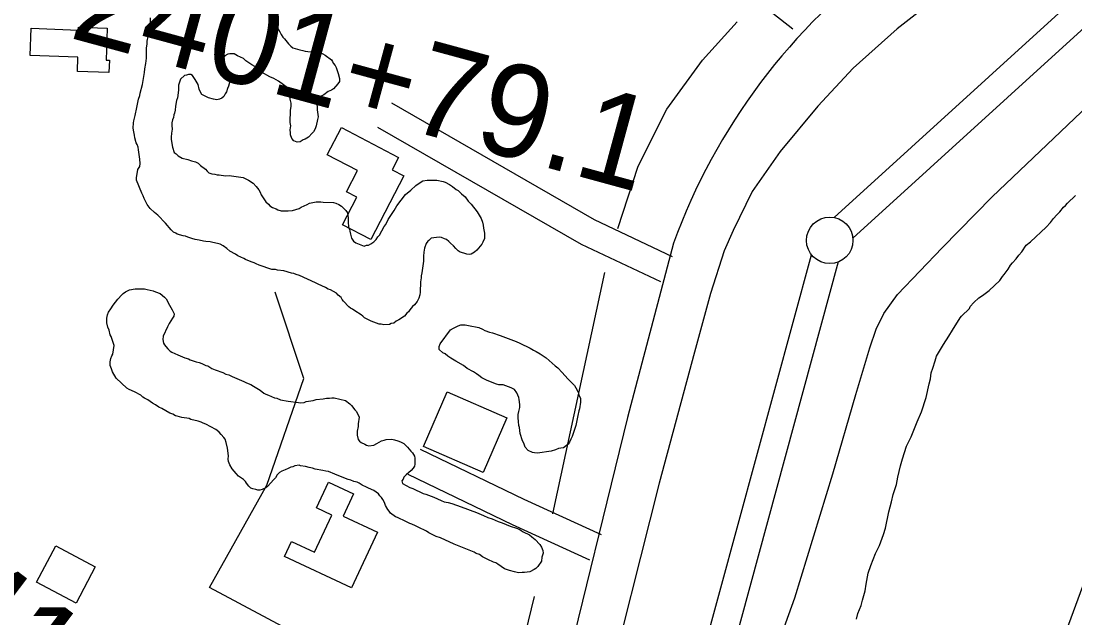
# Model space of a CAD drawing. Extents: x 3250478 to 3288318, y 788638 to 816472.
# Drawn here: x 3272554 to 3273689, y 797655 to 798297 of the extents above; entities that cross this region are included whole.
import ezdxf

# ---------------------------------------------------------------- set-up
doc = ezdxf.new("R2010")
doc.units = 0
for name, color, linetype in [('V-BLDG-OTLN', 7, 'Continuous'), ('V-LEVE-TOET', 7, 'Continuous'), ('V-ROAD-CNTR', 7, 'Continuous'), ('V-SITE-VEGE', 7, 'Continuous'), ('V-SURV-IDEN', 7, 'Continuous'), ('V-SURV-LINE', 7, 'Continuous'), ('V-TOPO-SHOR', 7, 'Continuous')]:
    doc.layers.add(name, color=color, linetype=linetype)

msp = doc.modelspace()

# ---------------------------------------------------------------- linework, layer by layer
at = {"layer": 'V-BLDG-OTLN'}
for points in [[(3272564, 798259.8), (3272565.1, 798289), (3272616.2, 798287.1), (3272616.3, 798290.2), (3272647, 798289), (3272645.8, 798254.8), (3272649.4, 798254.6), (3272648.9, 798241.3), (3272614.9, 798242.6), (3272615.5, 798257.9)], [(3272899.2, 798182.1), (3272960.8, 798150), (3272953.8, 798136.7), (3272966.5, 798130.1), (3272930.8, 798061.6), (3272900.4, 798077.4), (3272915.9, 798107.1), (3272904.5, 798113.1), (3272916.4, 798135.9), (3272883.9, 798152.8)], [(3273013.1, 797897.9), (3273077.4, 797869.8), (3273051.8, 797811.1), (3272987.5, 797839.2)], [(3272901.1, 797764.2), (3272938.1, 797746.9), (3272910.1, 797686.9), (3272837.8, 797720.6), (3272845.4, 797736.9), (3272870.2, 797725.3), (3272888.8, 797765.3), (3272872.5, 797772.9), (3272885.4, 797800.6), (3272912.3, 797788.1)], [(3272613.7, 797670.5), (3272571, 797693), (3272591.6, 797732), (3272634.2, 797709.5)]]:
    msp.add_lwpolyline(points, close=True, dxfattribs=at)
at = {"layer": 'V-LEVE-TOET'}
for points in [[(3273712.2, 798465.4), (3273664.3, 798422), (3273594.3, 798363.9), (3273497.6, 798288.4), (3273450.2, 798246), (3273412.1, 798205.3), (3273371.5, 798156.5), (3273341.3, 798113.5), (3273320.8, 798071.4), (3273311.2, 798049.7), (3273296.6, 798003.8), (3273279.2, 797940.5), (3273241.4, 797799.7), (3273180.6, 797559.5)], [(3273348.5, 797568.5), (3273387.3, 797676.3), (3273428.3, 797809.7), (3273453, 797894.8), (3273468.2, 797945.1), (3273474.9, 797965.2), (3273483, 797982), (3273497.9, 798002.6), (3273545.8, 798052.7), (3273599.8, 798107.6), (3273703.1, 798205.9)]]:
    msp.add_lwpolyline(points, dxfattribs=at)
at = {"layer": 'V-ROAD-CNTR'}
for points in [[(3273385.3, 798288.1), (3273355.5, 798311.3), (3273330.2, 798325.3), (3273284.9, 798341.6), (3273177.9, 798374.2), (3272942.7, 798448.1), (3272792.2, 798491.7)], [(3273255.7, 798043.2), (3273171.5, 798082.8), (3272953.4, 798208.3)], [(3273243, 798016.1), (3273157.6, 798056.2), (3272938.5, 798182.3)], [(3273256.8, 798057.7), (3273207.2, 797870.4), (3273136.3, 797581.8), (3273115.1, 797487.2)], [(3273179, 797743.9), (3273096.1, 797781.9), (3272984.3, 797835.9)], [(3273166.6, 797716.7), (3273083.3, 797754.7), (3272971.2, 797808.9)]]:
    msp.add_lwpolyline(points, dxfattribs=at)
msp.add_arc((3273877.9, 797833.3), 660.4, 125.8909, 160.1378, dxfattribs=at)
at = {"layer": 'V-SITE-VEGE'}
for points in [[(3272924.1, 797977.4), (3272922.4, 797979.2), (3272920.4, 797980.6), (3272913.6, 797985), (3272911.2, 797986.8), (3272908.8, 797987.9), (3272907.2, 797989.4), (3272901.5, 797995.4), (3272900.1, 797997.2), (3272898.8, 797999.3), (3272895.8, 798001.8), (3272893.8, 798004), (3272887.3, 798007.7), (3272884.9, 798008.4), (3272881.9, 798010.2), (3272874, 798013.6), (3272871.3, 798015.1), (3272853.9, 798022.9), (3272850.5, 798024.1), (3272847.8, 798025.2), (3272845.4, 798025.6), (3272837.1, 798027.9), (3272830.2, 798028.9), (3272828.2, 798029.3), (3272824.4, 798029.4), (3272810.7, 798034), (3272807.3, 798035.5), (3272805.2, 798036.6), (3272802.2, 798037.7), (3272796, 798040.3), (3272794, 798041.4), (3272790.9, 798042.6), (3272787.5, 798044.1), (3272785.1, 798045.9), (3272779, 798049.2), (3272776, 798052), (3272771.9, 798054.9), (3272768.5, 798056.8), (3272765.8, 798057.6), (3272760.6, 798058.4), (3272757.9, 798059.2), (3272753.4, 798059.7), (3272750.6, 798059.8), (3272746.2, 798061), (3272741.7, 798061.8), (3272738.3, 798062.9), (3272733.8, 798064.1), (3272731.5, 798065.2), (3272728.7, 798065.7), (3272722.5, 798067.6), (3272720.8, 798068.7), (3272718.5, 798069.8), (3272715.8, 798072), (3272709.8, 798079.4), (3272701.7, 798088), (3272698, 798090.9), (3272693.3, 798095.2), (3272690, 798099.4), (3272686.7, 798105.8), (3272685.8, 798108.6), (3272684.5, 798111.4), (3272678.7, 798125.4), (3272678.5, 798128.2), (3272680.1, 798137.1), (3272682, 798140.2), (3272682.4, 798143.6), (3272682.2, 798148.1), (3272680.8, 798158.2), (3272680.2, 798161), (3272679.3, 798163.8), (3272678.3, 798165.9), (3272676.7, 798171.1), (3272676.5, 798173.9), (3272675.6, 798177.4), (3272675, 798181.6), (3272675.2, 798187.4), (3272675.6, 798189.5), (3272677.2, 798195), (3272678.8, 798203.9), (3272680.8, 798212.8), (3272682, 798216.6), (3272682.4, 798219), (3272685.2, 798228.6), (3272687.3, 798241.3), (3272687.4, 798245.2), (3272688.6, 798251), (3272689.2, 798256.9), (3272689.5, 798267.9), (3272690, 798271.7), (3272690.1, 798275.2), (3272691, 798280), (3272691.8, 798283.4), (3272692.3, 798288.6), (3272693, 798290.6), (3272693.6, 798296.5), (3272693.7, 798300.3)], [(3272826.1, 798297.8), (3272828.1, 798294.6), (3272829.4, 798292.1), (3272830, 798290), (3272833, 798285.1), (3272834.2, 798282.3), (3272836.2, 798279.5), (3272837.9, 798277.7), (3272842.2, 798272.3), (3272844.6, 798269.8), (3272846.9, 798268), (3272854.5, 798265.7), (3272857.6, 798264.9), (3272860, 798264.5), (3272863.1, 798264.1), (3272874.1, 798263.7), (3272876.5, 798262.9), (3272881.6, 798260), (3272888.4, 798255), (3272889.7, 798253.2), (3272890.3, 798251.4), (3272892.3, 798248.9), (3272893.6, 798246.8), (3272895.8, 798240.2), (3272897.1, 798235), (3272897, 798231.8), (3272895.5, 798229.1), (3272890.5, 798223.7), (3272888.4, 798222.4), (3272884.9, 798220.8), (3272880.2, 798217.5), (3272875.7, 798215.2), (3272874.2, 798213.5), (3272872.7, 798210.1), (3272873.1, 798201.1), (3272874, 798193.8), (3272873.5, 798190.7), (3272871.9, 798183.9), (3272870.8, 798180.8), (3272869.3, 798177.7), (3272867.8, 798176), (3272863.6, 798172), (3272860, 798169.7), (3272857.9, 798168.8), (3272854.7, 798166.8), (3272851.6, 798166.5), (3272847.9, 798168), (3272845.9, 798170.5), (3272844.3, 798174.4), (3272844.3, 798176.5), (3272844.1, 798179.6), (3272844.6, 798184.1), (3272844, 798187.5), (3272844.4, 798200.7), (3272845.2, 798204.8), (3272845, 798208.3), (3272844.1, 798212.8), (3272843.9, 798217.3), (3272843.3, 798220.1), (3272839.7, 798226.1), (3272837, 798228.2), (3272831.3, 798232.2), (3272826.5, 798234.8), (3272822.1, 798236.7), (3272813.2, 798241.8), (3272810.2, 798244), (3272805.8, 798247.9), (3272802.8, 798249.7)], [(3272802.8, 798249.7), (3272796.3, 798254.1), (3272793.6, 798256.3), (3272787.2, 798259.2), (3272783.8, 798261.4), (3272778.9, 798261.6), (3272776.8, 798261), (3272773.7, 798259.3), (3272772.6, 798258), (3272771.5, 798255.9), (3272771.7, 798253.5), (3272772.7, 798249.7), (3272773.9, 798246.2), (3272775.6, 798243), (3272777.8, 798237.4), (3272778.6, 798230.5), (3272777.8, 798226.7), (3272776.7, 798224.3), (3272775.5, 798220.5), (3272774.1, 798218.5), (3272772.6, 798215.4), (3272770.5, 798213.8), (3272768, 798212.8), (3272764.9, 798211.9), (3272761.4, 798212.7), (3272756, 798214.2), (3272748.8, 798217.9), (3272747.5, 798220.4), (3272746.2, 798223.5), (3272745, 798228.4), (3272741.7, 798233.7), (3272738.7, 798238), (3272737, 798239.1), (3272734.6, 798239.1), (3272732.5, 798238.5), (3272730.1, 798238.2), (3272725.8, 798234.2), (3272723.9, 798227.7), (3272723.7, 798222.5), (3272722.8, 798214.3), (3272721.6, 798211.2), (3272720.7, 798205.3), (3272720.2, 798200.9), (3272719.5, 798197.8), (3272718.7, 798195.7), (3272718.3, 798193), (3272717.5, 798190.6), (3272716.7, 798187.1), (3272716.6, 798184.4), (3272716.8, 798180.6), (3272716.7, 798178.1), (3272716.3, 798176.1), (3272715.9, 798171.9), (3272715.8, 798169.2), (3272717.2, 798161.2), (3272719.1, 798155.2), (3272721.2, 798153.8), (3272723.5, 798151.6), (3272727.6, 798149.4), (3272733.8, 798147.8), (3272737.9, 798146.3), (3272742, 798145.2), (3272745, 798143.7), (3272747.4, 798141.2), (3272752.8, 798137.5), (3272754.8, 798135.1), (3272756.5, 798133.6), (3272759.6, 798132.5), (3272763, 798132), (3272765.4, 798131.3), (3272767.5, 798131.2), (3272774.4, 798130.3), (3272778.5, 798130.5), (3272780.9, 798130.4), (3272793.3, 798128.3), (3272799.1, 798125.7), (3272804.2, 798122.4), (3272807.5, 798118.8), (3272810.2, 798115.3), (3272811.8, 798112.5), (3272812.8, 798109.7), (3272817.7, 798102.2), (3272820.8, 798099.7), (3272822.1, 798098), (3272825.1, 798096.1), (3272828.9, 798094.6), (3272830.9, 798093.5), (3272834.4, 798092.7), (3272836.8, 798092.6), (3272842, 798092.5), (3272846.5, 798093), (3272853.8, 798095.2), (3272855.9, 798096.5), (3272862.3, 798099.4), (3272864.7, 798100.7), (3272872, 798102.2), (3272876.9, 798102.4), (3272879.6, 798102), (3272890.7, 798101.6), (3272893.1, 798100.9), (3272896.5, 798099.4)], [(3272896.5, 798099.4), (3272899.2, 798097.6), (3272901.9, 798095), (3272903.9, 798092.9), (3272905.6, 798090.4), (3272906.4, 798085.2), (3272906.3, 798081.1), (3272906.8, 798074.5), (3272907.8, 798072.7), (3272908.4, 798070.6), (3272909, 798067.5), (3272910.2, 798063), (3272912.2, 798059.8), (3272914.6, 798058.3), (3272923.8, 798054.6), (3272926.2, 798055.5), (3272928.3, 798055.8), (3272930.8, 798057.1), (3272934, 798059.1), (3272936.5, 798061.8), (3272938.3, 798064.5), (3272940.1, 798066.5), (3272945.2, 798075.7), (3272947, 798078), (3272949.6, 798083.1), (3272955.8, 798093), (3272958.7, 798098.1), (3272968.1, 798110.2), (3272973.8, 798114.9), (3272979.2, 798119.9), (3272985.2, 798123.8), (3272986.9, 798124.8), (3272991.4, 798125.7), (3273001.8, 798125.4), (3273008.7, 798124.1), (3273010.7, 798123.4), (3273015.5, 798120.8), (3273018.9, 798118.6), (3273022.6, 798115.7), (3273025, 798114.3), (3273028.3, 798110.7), (3273032.4, 798107.5), (3273035.7, 798102.9), (3273038.7, 798099.6), (3273045.3, 798091.5), (3273049.6, 798084.4), (3273051.2, 798080.2), (3273051.8, 798077.1), (3273052, 798074), (3273053.3, 798068.4), (3273053.1, 798062.9), (3273051.6, 798058.8), (3273050.5, 798056.7), (3273045.1, 798050.3), (3273042.6, 798048), (3273039, 798046), (3273037, 798045.7), (3273034.2, 798045.8), (3273031.1, 798047), (3273027, 798048.1), (3273025, 798049.6), (3273022.3, 798052.1), (3273020, 798054.9), (3273016.6, 798057.8), (3273014.9, 798059.6), (3273012.2, 798061.8), (3273010.2, 798062.5), (3273007.1, 798064), (3273004.4, 798064.4), (3272995.7, 798063), (3272993.2, 798060.6), (3272992.1, 798060), (3272990.3, 798057.3), (3272988.7, 798052.5), (3272987.9, 798048), (3272987.4, 798043.9), (3272987.6, 798038.3), (3272985.8, 798025.9), (3272985, 798022.5), (3272985, 798020.4), (3272984.5, 798016.3), (3272984.1, 798005.2), (3272983.7, 798002.1), (3272982.5, 797998.7), (3272980.7, 797995), (3272977.8, 797991.3), (3272975.7, 797989.6), (3272972.8, 797986.2), (3272971.3, 797983.9), (3272969.5, 797982.5), (3272967, 797979.1), (3272961, 797975.2), (3272958.2, 797973.9), (3272955.7, 797971.9), (3272952.6, 797971.3), (3272950.8, 797970.3), (3272944.9, 797969.8), (3272941.8, 797970.6), (3272939.8, 797970.7), (3272931.2, 797973.7), (3272924.1, 797977.4)], [(3273453.7, 797653.1), (3273455.2, 797659.5), (3273458.7, 797667.9), (3273460.2, 797673.6), (3273463.1, 797683.9), (3273464, 797691), (3273466.3, 797702.6), (3273469.2, 797710.9), (3273474.1, 797723.8), (3273478.3, 797732.7), (3273482.6, 797744.2), (3273484.8, 797751.3), (3273488.6, 797768.7), (3273491.5, 797779.6), (3273493, 797787.3), (3273496.6, 797798.2), (3273498.2, 797806), (3273501.2, 797818.2), (3273503.4, 797825.9), (3273507.7, 797839.4), (3273512.5, 797849.6), (3273518.9, 797865.6), (3273523.8, 797876.4), (3273528.8, 797891.8), (3273531.9, 797906.6), (3273533.3, 797911.8), (3273534.2, 797918.2), (3273535.7, 797923.4), (3273538.5, 797931.1), (3273540, 797936.2), (3273547.5, 797948.9), (3273553, 797957.8), (3273557.1, 797964.2), (3273565.3, 797977.5), (3273566.6, 797979.4), (3273575.3, 797987.6), (3273576, 797989.5), (3273580.1, 797993.9), (3273585.4, 797998.9), (3273589.4, 798001.4), (3273596.7, 798007), (3273608.1, 798017.6), (3273610.8, 798022.1), (3273612.8, 798024), (3273616.9, 798029.7), (3273619.6, 798034.1), (3273621.6, 798036.6), (3273625.7, 798041.1), (3273628.4, 798044.9), (3273631.7, 798048.6), (3273636.5, 798055.6), (3273641.2, 798059.4), (3273657.9, 798075), (3273662.6, 798080.1), (3273665.9, 798084.5), (3273669.3, 798088.3), (3273672.7, 798091.4), (3273676.7, 798096.5), (3273678.7, 798098.3), (3273680.7, 798100.9), (3273689.4, 798109)], [(3272668.1, 797901.9), (3272656.7, 797912.7), (3272652.7, 797919.4), (3272651.8, 797922.5), (3272650.2, 797926), (3272650.3, 797930.2), (3272650.8, 797933.6), (3272651.9, 797936.4), (3272653, 797938.4), (3272654.7, 797947.7), (3272653.4, 797950.8), (3272652.5, 797954), (3272651.2, 797957.5), (3272650.2, 797959.2), (3272649, 797964.1), (3272647.7, 797967.3), (3272646.8, 797972.1), (3272646.6, 797974.9), (3272646.6, 797977), (3272647.4, 797980.8), (3272648.6, 797983.5), (3272650.8, 797987.2), (3272653.3, 797991), (3272658.4, 797997.4), (3272662.7, 798002.1), (3272664.4, 798003.7), (3272666.9, 798005.4), (3272671.1, 798007.7), (3272677, 798008.5), (3272681.6, 798008.7), (3272687.1, 798008.6), (3272690.2, 798007.8), (3272696.7, 798006.5), (3272699.1, 798005.4), (3272704.2, 798003.5), (3272708.9, 797999.6), (3272710.6, 797997.8), (3272714.2, 797991.1), (3272717.1, 797986.1), (3272719.1, 797981.9), (3272718.7, 797979.2), (3272717.2, 797977.1), (3272713.6, 797971.4), (3272712.1, 797967.6), (3272707.2, 797957.8), (3272706.8, 797954.3), (3272707.7, 797950.1), (3272708.7, 797948.4), (3272710.3, 797946.6), (3272712.3, 797944.1), (3272715, 797941.6), (3272716.7, 797940.5), (3272723.2, 797937.5), (3272730.7, 797934.5), (3272734.5, 797933.3), (3272736.5, 797932.2), (3272742.7, 797930.3), (3272746.1, 797929.5), (3272748.8, 797928.4), (3272753.3, 797926.2), (3272755.3, 797925.8), (3272759.7, 797922.9), (3272763.1, 797921.4), (3272771.4, 797918.7), (3272774.8, 797916.8), (3272777.9, 797916), (3272781.6, 797914.2), (3272789.1, 797911.2), (3272794.2, 797908.9), (3272796.9, 797907.5), (3272801.7, 797905.6), (3272804.4, 797904.1), (3272811.6, 797899.7), (3272815.6, 797896.5), (3272817.7, 797895.4), (3272820.7, 797894.3), (3272827.2, 797891.3), (3272829.6, 797890.9), (3272833.7, 797889.3), (3272842, 797887.7), (3272853, 797886.3), (3272855.1, 797885.9), (3272859.2, 797886.4)], [(3273001.3, 797742.1), (3272993.4, 797746.2), (3272990.7, 797748), (3272981.9, 797752.4), (3272978.8, 797753.6), (3272975, 797755.4), (3272973, 797756.2), (3272966.5, 797759.5), (3272961.7, 797761.4), (3272959.7, 797762.5), (3272957.3, 797763.3), (3272952.2, 797767.2), (3272950.6, 797769.4), (3272949.3, 797771.1), (3272946.6, 797775.7), (3272945.4, 797778.9), (3272943.7, 797782), (3272942.4, 797784.1), (3272940.7, 797785.9), (3272939.1, 797788.1), (3272936.7, 797789.9), (3272934, 797791.7), (3272928.2, 797794.3), (3272926.2, 797795.4), (3272921.4, 797797.3), (3272918.3, 797799.5), (3272916, 797800.6), (3272912.5, 797801.4), (3272909.5, 797802.9), (3272906.4, 797803.6), (3272901.9, 797805.5), (3272892, 797809.3), (3272885.2, 797812.3), (3272882.4, 797812.4), (3272879, 797813.2), (3272871.1, 797814.5), (3272868, 797815.6), (3272864.6, 797816.4), (3272860.5, 797817.6), (3272855.3, 797818.4), (3272853.6, 797818.8), (3272849.1, 797818.3), (3272847, 797817.3), (3272844.9, 797816.7), (3272841.7, 797815.4), (3272838.6, 797813.8), (3272835.1, 797812.5), (3272832.6, 797810.9), (3272830.1, 797808.5), (3272828.3, 797805.5), (3272826.5, 797803.4), (3272819.7, 797796.1), (3272817.9, 797794.7), (3272814, 797792.8), (3272811.2, 797792.2), (3272809.2, 797792.2), (3272807.1, 797792.7), (3272803.7, 797793.5), (3272801.6, 797794.2), (3272799.6, 797796.4), (3272796.9, 797799.6), (3272796, 797801.3), (3272793.9, 797803.5), (3272788.5, 797807.1), (3272785.9, 797809.9), (3272783.9, 797812.4), (3272781.5, 797814.9), (3272778.9, 797819.2), (3272777.6, 797823), (3272777.4, 797825.4), (3272777.5, 797828.9), (3272776.7, 797837.2), (3272775.2, 797843.5), (3272773.9, 797847), (3272772.6, 797848.8), (3272769.9, 797852), (3272767.6, 797854.5), (3272765.6, 797856.3), (3272763.9, 797857.3), (3272753.3, 797862.9), (3272750.2, 797864), (3272748.2, 797865.1), (3272745.1, 797866.2), (3272737.2, 797868.2), (3272735.2, 797869), (3272727.3, 797870.3), (3272722.5, 797871.8), (3272720.4, 797872.2), (3272717.7, 797873.7), (3272714.6, 797874.8), (3272705.8, 797880), (3272702.7, 797881.4), (3272699, 797884), (3272695.9, 797885.5), (3272690.8, 797889.1), (3272687.1, 797890.9), (3272685.4, 797892), (3272683.1, 797894.2), (3272676.3, 797897.9), (3272670.8, 797900.5), (3272668.1, 797901.9)], [(3272859.2, 797886.4), (3272861.3, 797887.4), (3272868.6, 797888.6), (3272872.1, 797889.5), (3272879.4, 797890.3), (3272883.2, 797891.2), (3272886.4, 797891.1), (3272888.8, 797891.4), (3272891.5, 797891.3), (3272903.6, 797888.5), (3272908.3, 797884.9), (3272910, 797883.1), (3272913.6, 797878.5), (3272915.3, 797876.7), (3272918.2, 797870.7), (3272917.3, 797863.5), (3272917.2, 797860.4), (3272916.3, 797855.6), (3272916.2, 797851.1), (3272917.1, 797846.5), (3272918.8, 797844.8), (3272920.4, 797843.3), (3272924.5, 797841.5), (3272926.2, 797840.4), (3272928.6, 797839.9), (3272934.2, 797840.5), (3272937.4, 797842.1), (3272942.3, 797845), (3272945.1, 797846), (3272947.5, 797846.6), (3272953.4, 797847.1), (3272956.5, 797846.3), (3272959.9, 797845.2), (3272962.7, 797844), (3272966.4, 797842.2), (3272968.1, 797840.4), (3272970.4, 797838.2), (3272973.8, 797834), (3272975.8, 797832.2), (3272977.7, 797828.7), (3272978.4, 797826.6), (3272978.2, 797820), (3272977.7, 797818), (3272976.6, 797815.9), (3272974.1, 797813.2), (3272968.8, 797808.6), (3272966.3, 797805.9), (3272965.5, 797803.8), (3272964.4, 797802.1), (3272965, 797799.3), (3272972.9, 797794.9), (3272975.9, 797793.8), (3272987.2, 797788.6), (3272989.9, 797787.8), (3272998.8, 797784.4), (3273006.7, 797781), (3273009.7, 797779.6), (3273014.2, 797778.7), (3273018, 797777.6), (3273028.2, 797774.1), (3273044.6, 797768.1), (3273052.1, 797764.7), (3273056.9, 797762.8), (3273061.4, 797761.3), (3273067.8, 797758.3), (3273072.3, 797756.8), (3273080.8, 797753.4), (3273087.7, 797751.1), (3273090.4, 797750), (3273094.8, 797747.4), (3273101.6, 797744.1), (3273104, 797741.9), (3273107.7, 797739.1), (3273112.7, 797733.7), (3273114.7, 797730.9), (3273116, 797727), (3273116.2, 797724.3), (3273115, 797719.8), (3273114.6, 797715.7), (3273110.6, 797709.9), (3273108.4, 797707.9), (3273106.7, 797706.6), (3273102.1, 797704.3), (3273099, 797703.7), (3273096.2, 797703.5), (3273093.8, 797703.5), (3273089.9, 797703.3), (3273085.5, 797704.1), (3273080.3, 797705.7), (3273074.9, 797707.6), (3273067.4, 797712.3), (3273065.4, 797713.8), (3273063, 797714.6), (3273056.8, 797717.5), (3273051.1, 797720.5), (3273047.7, 797722.7), (3273044.3, 797724.1), (3273042.2, 797725.2), (3273020.4, 797733.9), (3273005.7, 797740.6), (3273001.3, 797742.1)], [(3273738.5, 797801.5), (3273674.5, 797627.2)]]:
    msp.add_lwpolyline(points, dxfattribs=at)
msp.add_lwpolyline([(3273005.5, 797949.5), (3273016.7, 797964.4), (3273019.9, 797966.4), (3273022.7, 797967.7), (3273024.8, 797969), (3273027.6, 797969.9), (3273032.4, 797969.8), (3273035.9, 797969.3), (3273047.2, 797966.9), (3273051, 797965.4), (3273053.7, 797963.9), (3273058.5, 797962), (3273061.9, 797961.2), (3273070.1, 797958.5), (3273087.2, 797952.1), (3273091.3, 797950.2), (3273102.5, 797944.7), (3273105.9, 797942.5), (3273109, 797941.4), (3273113.1, 797938.8), (3273119.5, 797934.5), (3273129.3, 797925.8), (3273132.3, 797923.7), (3273137, 797918.7), (3273143, 797911.9), (3273150, 797904.8), (3273151.7, 797902), (3273154, 797897.4), (3273154.9, 797894.6), (3273156.5, 797890.7), (3273156.4, 797886.9), (3273155.5, 797879.7), (3273154.7, 797877.3), (3273153.8, 797872.5), (3273151.4, 797861.5), (3273149.9, 797856.3), (3273147.6, 797849.8), (3273146.1, 797847.1), (3273144.6, 797843.7), (3273143.2, 797841.7), (3273141.4, 797840), (3273138.2, 797837.7), (3273135.4, 797837.1), (3273133, 797836.8), (3273129.8, 797835.5), (3273124.9, 797834), (3273110.3, 797832), (3273107.2, 797832.1), (3273104.8, 797832.5), (3273100.1, 797834.8), (3273097.1, 797838.3), (3273095.5, 797842.5), (3273094.2, 797845.3), (3273091.6, 797853), (3273090.8, 797859.3), (3273090.2, 797861.7), (3273090, 797865.9), (3273089.4, 797869.7), (3273089.5, 797873.5), (3273090.3, 797876.6), (3273091.2, 797881.1), (3273091.3, 797884.2), (3273090.7, 797889.7), (3273090.1, 797891.8), (3273087.9, 797896.7), (3273085.6, 797900.3), (3273081.8, 797902.1), (3273079.1, 797903.2), (3273073.3, 797905.2), (3273068.8, 797905.3), (3273066, 797906.1), (3273056.1, 797910.2), (3273050.3, 797912.8), (3273047.3, 797915.3), (3273044.6, 797917.2), (3273041.2, 797919.3), (3273034.7, 797923), (3273030.7, 797926.2), (3273022.5, 797931), (3273016.8, 797934), (3273013.7, 797936.1), (3273010.7, 797938.7), (3273008.3, 797939.8), (3273004.3, 797943.4), (3273004.4, 797946.5)], close=True, dxfattribs=at)
at = {"layer": 'V-SURV-LINE'}
for points in [[(3273429.6, 798085.3), (3273842, 798460.5)], [(3273862.2, 798438.3), (3273449.8, 798063.1)], [(3273148.8, 797103.4), (3273405.2, 798045.4)], [(3273434.1, 798037.6), (3273177.8, 797095.5)]]:
    msp.add_lwpolyline(points, dxfattribs=at)
msp.add_circle((3273424.9, 798060.8), 25, dxfattribs=at)
at = {"layer": 'V-TOPO-SHOR'}
msp.add_line((3273126.9, 797766.7), (3273182.7, 798026.1), dxfattribs=at)
for points in [[(3273196.9, 798073.5), (3273218.7, 798140.6), (3273249.6, 798202), (3273287.8, 798254.6), (3273325.2, 798296)], [(3273030.7, 797541.4), (3272757, 797687.2), (3272818.9, 797797.5), (3272858.6, 797912.3), (3272827.8, 798005)], [(3273032.5, 797382.7), (3273088, 797599.6), (3273107.2, 797677.8)]]:
    msp.add_lwpolyline(points, dxfattribs=at)

# ---------------------------------------------------------------- texts
at = {"layer": 'V-SURV-IDEN'}
for s, rotation, p in [('2401+79.1', 344.7886, (3272604.5, 798279.3)), ('2411+95.3', 322.8286, (3272395.3, 797697.1))]:
    msp.add_text(s, height=100, rotation=rotation, dxfattribs=at).set_placement(p)

doc.saveas('drawing.dxf')
